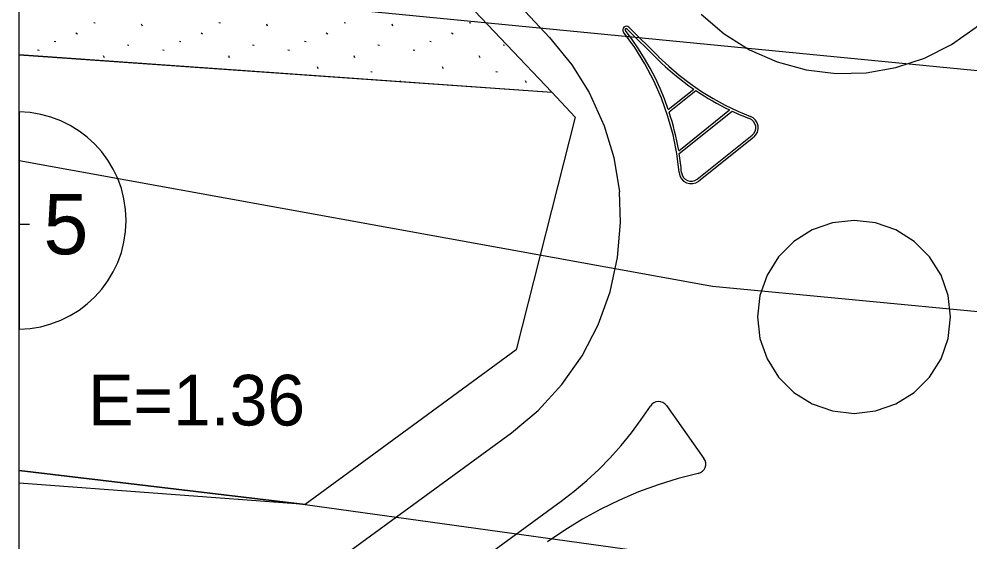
# Model space of a CAD drawing. Extents: x 413946 to 415528, y 4453939 to 4454944.
# Drawn here: x 413945.6 to 414024.3, y 4454026.8 to 4454070.2 of the extents above; entities that cross this region are included whole.
import ezdxf

# ---------------------------------------------------------------- set-up
doc = ezdxf.new("R2010")
doc.units = 0
for name, color, linetype in [('0_KADASTRO', 7, 'Continuous'), ('0_ÇERÇEVE', 7, 'Continuous'), ('HAT_ENERJI_NAKIL_HAT', 7, 'Continuous'), ('KST_ENERJI_NAKIL_HAT', 7, 'Continuous'), ('Level 28', 7, 'Continuous'), ('Level 41', 7, 'Continuous'), ('Level 54', 7, 'Continuous'), ('Level 62', 7, 'Continuous'), ('SEMBOL', 7, 'Continuous'), ('SNR_FONKSIYON', 7, 'Continuous')]:
    doc.layers.add(name, color=color, linetype=linetype)

msp = doc.modelspace()

# ---------------------------------------------------------------- linework, layer by layer
at = {"layer": '0_KADASTRO'}
for points in [[(413945.566, 4454032.748), (413945.566, 4454067.197)], [(413945.566, 4454067.197), (413989.68, 4454064.09), (413991.63, 4454062.01), (413986.73, 4454042.74), (413969.27, 4454029.92), (413945.566, 4454032.748)], [(413945.566, 4454023.221), (413945.566, 4454032.748)], [(413945.566, 4454032.748), (413969.27, 4454029.92), (414041.13, 4454019.96), (414050.4, 4454008.14), (414042.48, 4454009.29), (413990.81, 4454016.73), (413945.566, 4454023.221)]]:
    msp.add_lwpolyline(points, dxfattribs=at)
at = {"layer": '0_ÇERÇEVE'}
msp.add_lwpolyline([(413945.566, 4454943.957), (415494.137, 4454943.957), (415494.137, 4453939.478), (413945.566, 4453939.478)], close=True, dxfattribs=at)
at = {"layer": 'HAT_ENERJI_NAKIL_HAT'}
msp.add_lwpolyline([(413945.566, 4454073.649), (414274.967, 4454041.537), (414463.131, 4453939.478)], dxfattribs=at)
at = {"layer": 'KST_ENERJI_NAKIL_HAT'}
for p, q in [((414002.99, 4454048.002), (413945.566, 4454058.405)), ((414182.559, 4454030.649), (414002.99, 4454048.002))]:
    msp.add_line(p, q, dxfattribs=at)
at = {"layer": 'Level 28'}
for p, q in [((413974.76, 4454079.83), (413989.68, 4454064.09)), ((413989.68, 4454064.09), (413991.63, 4454062.01)), ((413991.63, 4454062.01), (413986.73, 4454042.74)), ((413986.73, 4454042.74), (413969.272, 4454029.921)), ((413969.272, 4454029.921), (413945.566, 4454031.706))]:
    msp.add_line(p, q, dxfattribs=at)
at = {"layer": 'Level 41'}
for p, q in [((413951.75, 4454069.852), (413951.875, 4454069.827)), ((413951.75, 4454069.852), (413951.875, 4454069.827)), ((413962.118, 4454069.852), (413962.243, 4454069.827)), ((413962.118, 4454069.852), (413962.243, 4454069.827)), ((413972.486, 4454069.852), (413972.611, 4454069.827)), ((413972.486, 4454069.852), (413972.611, 4454069.827)), ((413982.854, 4454069.852), (413982.979, 4454069.827)), ((413982.854, 4454069.852), (413982.979, 4454069.827)), ((413950.275, 4454069.014), (413950.402, 4454068.914)), ((413950.275, 4454069.014), (413950.402, 4454068.914)), ((413955.783, 4454069.572), (413955.718, 4454069.734)), ((413955.783, 4454069.572), (413955.718, 4454069.734)), ((413960.643, 4454069.014), (413960.77, 4454068.914)), ((413960.643, 4454069.014), (413960.77, 4454068.914)), ((413966.151, 4454069.572), (413966.086, 4454069.734)), ((413966.151, 4454069.572), (413966.086, 4454069.734)), ((413971.011, 4454069.014), (413971.138, 4454068.914)), ((413971.011, 4454069.014), (413971.138, 4454068.914)), ((413976.519, 4454069.572), (413976.454, 4454069.734)), ((413976.519, 4454069.572), (413976.454, 4454069.734)), ((413981.379, 4454069.014), (413981.506, 4454068.914)), ((413981.379, 4454069.014), (413981.506, 4454068.914)), ((413948.48, 4454068.308), (413948.606, 4454068.285)), ((413948.48, 4454068.308), (413948.606, 4454068.285)), ((413958.848, 4454068.308), (413958.974, 4454068.285)), ((413958.848, 4454068.308), (413958.974, 4454068.285)), ((413969.216, 4454068.308), (413969.342, 4454068.285)), ((413969.216, 4454068.308), (413969.342, 4454068.285)), ((413979.584, 4454068.308), (413979.71, 4454068.285)), ((413979.584, 4454068.308), (413979.71, 4454068.285)), ((413947.104, 4454067.594), (413947.231, 4454067.57)), ((413947.104, 4454067.594), (413947.231, 4454067.57)), ((413954.543, 4454068.004), (413954.669, 4454067.981)), ((413954.543, 4454068.004), (413954.669, 4454067.981)), ((413957.472, 4454067.594), (413957.599, 4454067.57)), ((413957.472, 4454067.594), (413957.599, 4454067.57)), ((413964.911, 4454068.004), (413965.037, 4454067.981)), ((413964.911, 4454068.004), (413965.037, 4454067.981)), ((413967.84, 4454067.594), (413967.967, 4454067.57)), ((413967.84, 4454067.594), (413967.967, 4454067.57)), ((413975.279, 4454068.004), (413975.405, 4454067.981)), ((413975.279, 4454068.004), (413975.405, 4454067.981)), ((413978.208, 4454067.594), (413978.335, 4454067.57)), ((413978.208, 4454067.594), (413978.335, 4454067.57)), ((413985.647, 4454068.004), (413985.773, 4454067.981)), ((413985.647, 4454068.004), (413985.773, 4454067.981)), ((413952.64, 4454066.935), (413952.574, 4454067.097)), ((413952.64, 4454066.935), (413952.574, 4454067.097)), ((413963.008, 4454066.935), (413962.942, 4454067.097)), ((413963.008, 4454066.935), (413962.942, 4454067.097)), ((413973.376, 4454066.935), (413973.31, 4454067.097)), ((413973.376, 4454066.935), (413973.31, 4454067.097)), ((413983.744, 4454066.935), (413983.678, 4454067.097)), ((413983.744, 4454066.935), (413983.678, 4454067.097)), ((413970.345, 4454066.021), (413970.28, 4454066.184)), ((413970.345, 4454066.021), (413970.28, 4454066.184)), ((413980.713, 4454066.021), (413980.648, 4454066.184)), ((413980.713, 4454066.021), (413980.648, 4454066.184)), ((413974.695, 4454065.8), (413974.821, 4454065.777)), ((413974.695, 4454065.8), (413974.821, 4454065.777)), ((413977.177, 4454064.971), (413977.153, 4454065.033)), ((413977.177, 4454064.971), (413977.153, 4454065.033)), ((413985.063, 4454065.8), (413985.189, 4454065.777)), ((413985.063, 4454065.8), (413985.189, 4454065.777)), ((413987.585, 4454064.871), (413987.521, 4454065.033)), ((413987.585, 4454064.871), (413987.521, 4454065.033))]:
    msp.add_line(p, q, dxfattribs=at)
at = {"layer": 'Level 54'}
for points in [[(413945.566, 4454067.198), (413989.68, 4454064.09), (413991.63, 4454062.01), (413986.73, 4454042.74), (413969.272, 4454029.921), (413945.566, 4454031.706)], [(413945.566, 4454031.706), (413945.566, 4454067.198)]]:
    msp.add_lwpolyline(points, dxfattribs=at)
at = {"layer": 'Level 62'}
for p, q in [((413995.93, 4454069.323), (413998.399, 4454066.875)), ((413996.07, 4454069.473), (413998.538, 4454067.015)), ((413999.328, 4454062.648), (414001.446, 4454064.337)), ((413999.398, 4454062.448), (414001.616, 4454064.217)), ((414000.197, 4454059.241), (414004.414, 4454062.618)), ((414000.237, 4454059.021), (414004.614, 4454062.518)), ((414001.726, 4454056.883), (414006.283, 4454060.53)), ((414001.856, 4454056.733), (414006.403, 4454060.37)), ((414012.939, 4454053.263), (414011.25, 4454052.672)), ((414014.718, 4454053.464), (414012.939, 4454053.263)), ((414016.497, 4454053.263), (414014.718, 4454053.464)), ((414018.187, 4454052.672), (414016.497, 4454053.263)), ((414011.25, 4454052.672), (414009.734, 4454051.72)), ((414019.702, 4454051.72), (414018.187, 4454052.672)), ((414009.734, 4454051.72), (414008.468, 4454050.454)), ((414020.968, 4454050.454), (414019.702, 4454051.72)), ((414008.468, 4454050.454), (414007.516, 4454048.938)), ((414021.921, 4454048.938), (414020.968, 4454050.454)), ((414007.516, 4454048.938), (414006.924, 4454047.248)), ((414022.512, 4454047.248), (414021.921, 4454048.938)), ((414006.924, 4454047.248), (414006.724, 4454045.47)), ((414022.712, 4454045.47), (414022.512, 4454047.248)), ((414006.724, 4454045.47), (414006.924, 4454043.691)), ((414022.512, 4454043.691), (414022.712, 4454045.47)), ((414006.924, 4454043.691), (414007.516, 4454042.001)), ((414021.921, 4454042.001), (414022.512, 4454043.691)), ((414007.516, 4454042.001), (414008.468, 4454040.485)), ((414020.968, 4454040.485), (414021.921, 4454042.001)), ((414008.468, 4454040.485), (414009.734, 4454039.22)), ((414019.702, 4454039.22), (414020.968, 4454040.485)), ((414009.734, 4454039.22), (414011.25, 4454038.267)), ((414018.187, 4454038.267), (414019.702, 4454039.22)), ((414011.25, 4454038.267), (414012.939, 4454037.676)), ((414016.497, 4454037.676), (414018.187, 4454038.267)), ((413999.177, 4454038.122), (414002.288, 4454033.749)), ((414012.939, 4454037.676), (414014.718, 4454037.475)), ((414014.718, 4454037.475), (414016.497, 4454037.676)), ((413958.684, 4454015.683), (413986.34, 4454035.866)), ((413958.684, 4454007.017), (413990.466, 4454030.211))]:
    msp.add_line(p, q, dxfattribs=at)
for points in [[(413975.761, 4454083.34), (413989.495, 4454068.631), (413991.342, 4454066.368), (413992.777, 4454064.059), (413994.023, 4454061.308), (413994.818, 4454058.683), (413995.295, 4454055.831)], [(414002.062, 4454070.557), (414003.955, 4454068.931), (414006.066, 4454067.6), (414008.35, 4454066.592), (414010.756, 4454065.93), (414013.233, 4454065.628), (414015.728, 4454065.692), (414018.187, 4454066.121), (414020.556, 4454066.906), (414022.785, 4454068.029), (414024.825, 4454069.466), (414026.632, 4454071.187)], [(413996.072, 4454069.469), (413995.979, 4454069.532), (413995.869, 4454069.556), (413995.758, 4454069.538), (413995.662, 4454069.481), (413995.593, 4454069.391), (413995.562, 4454069.283), (413995.573, 4454069.171), (413995.625, 4454069.071)], [(414000.232, 4454057.422), (414000.036, 4454058.997), (413999.727, 4454060.555), (413999.306, 4454062.085), (413998.776, 4454063.582), (413998.139, 4454065.036), (413997.399, 4454066.441), (413996.56, 4454067.788), (413995.625, 4454069.071)], [(413995.931, 4454069.327), (413995.9, 4454069.348), (413995.864, 4454069.356), (413995.827, 4454069.35), (413995.794, 4454069.331), (413995.772, 4454069.301), (413995.761, 4454069.265), (413995.765, 4454069.228), (413995.782, 4454069.195)], [(413999.333, 4454062.647), (413999.012, 4454063.526), (413998.656, 4454064.391), (413998.263, 4454065.239), (413997.834, 4454066.071), (413997.371, 4454066.884), (413996.874, 4454067.676), (413996.344, 4454068.447), (413995.782, 4454069.195)], [(413998.396, 4454066.874), (413998.752, 4454066.527), (413999.115, 4454066.189), (413999.486, 4454065.859), (413999.865, 4454065.537), (414000.25, 4454065.224), (414000.643, 4454064.92), (414001.042, 4454064.624), (414001.447, 4454064.338)], [(413998.537, 4454067.016), (413999.366, 4454066.232), (414000.235, 4454065.492), (414001.141, 4454064.799), (414002.082, 4454064.153), (414003.055, 4454063.557), (414004.058, 4454063.012), (414005.088, 4454062.521), (414006.141, 4454062.083)], [(414001.62, 4454064.22), (414001.956, 4454063.997), (414002.295, 4454063.78), (414002.639, 4454063.57), (414002.987, 4454063.366), (414003.338, 4454063.168), (414003.692, 4454062.977), (414004.051, 4454062.792), (414004.412, 4454062.614)], [(414000.198, 4454059.245), (414000.124, 4454059.651), (414000.043, 4454060.055), (413999.954, 4454060.459), (413999.858, 4454060.86), (413999.755, 4454061.259), (413999.644, 4454061.657), (413999.526, 4454062.052), (413999.4, 4454062.445)], [(414004.613, 4454062.518), (414004.792, 4454062.435), (414004.973, 4454062.353), (414005.154, 4454062.273), (414005.335, 4454062.194), (414005.518, 4454062.117), (414005.701, 4454062.042), (414005.885, 4454061.968), (414006.069, 4454061.896)], [(414006.281, 4454060.526), (414006.426, 4454060.677), (414006.527, 4454060.86), (414006.577, 4454061.063), (414006.572, 4454061.272), (414006.513, 4454061.473), (414006.404, 4454061.652), (414006.253, 4454061.796), (414006.069, 4454061.896)], [(414006.406, 4454060.37), (414006.587, 4454060.558), (414006.713, 4454060.788), (414006.775, 4454061.042), (414006.769, 4454061.303), (414006.696, 4454061.554), (414006.56, 4454061.777), (414006.371, 4454061.958), (414006.141, 4454062.083)], [(414000.431, 4454057.44), (414000.413, 4454057.638), (414000.393, 4454057.836), (414000.371, 4454058.033), (414000.347, 4454058.231), (414000.322, 4454058.428), (414000.295, 4454058.625), (414000.266, 4454058.822), (414000.235, 4454059.019)], [(414000.232, 4454057.422), (414000.291, 4454057.16), (414000.418, 4454056.923), (414000.604, 4454056.729), (414000.834, 4454056.591), (414001.093, 4454056.519), (414001.362, 4454056.519), (414001.621, 4454056.591), (414001.852, 4454056.729)], [(414000.431, 4454057.44), (414000.479, 4454057.23), (414000.58, 4454057.04), (414000.729, 4454056.885), (414000.913, 4454056.775), (414001.12, 4454056.717), (414001.335, 4454056.717), (414001.542, 4454056.775), (414001.727, 4454056.885)], [(413986.34, 4454035.866), (413988.567, 4454037.728), (413990.529, 4454039.867), (413992.193, 4454042.246), (413993.528, 4454044.823), (413994.513, 4454047.553), (413995.13, 4454050.39), (413995.368, 4454053.283), (413995.295, 4454055.831)], [(413999.177, 4454038.122), (413999.046, 4454038.266), (413998.883, 4454038.374), (413998.699, 4454038.439), (413998.504, 4454038.458), (413998.311, 4454038.429), (413998.131, 4454038.354), (413997.974, 4454038.238), (413997.85, 4454038.087)], [(413990.466, 4454030.211), (413991.544, 4454031.037), (413992.581, 4454031.912), (413993.577, 4454032.834), (413994.528, 4454033.803), (413995.433, 4454034.814), (413996.289, 4454035.867), (413997.096, 4454036.959), (413997.85, 4454038.087)], [(414001.817, 4454032.506), (414002, 4454032.573), (414002.163, 4454032.683), (414002.293, 4454032.828), (414002.384, 4454033.001), (414002.431, 4454033.192), (414002.43, 4454033.387), (414002.381, 4454033.577), (414002.288, 4454033.749)], [(414001.817, 4454032.506), (414000.146, 4454032.075), (413998.498, 4454031.562), (413996.878, 4454030.966), (413995.29, 4454030.291), (413993.738, 4454029.537), (413992.226, 4454028.706), (413990.757, 4454027.8), (413989.335, 4454026.823)]]:
    msp.add_lwpolyline(points, dxfattribs=at)
at = {"layer": 'SEMBOL'}
msp.add_line((413945.566, 4454053.158), (413946.437, 4454053.158), dxfattribs=at)
msp.add_lwpolyline([(413945.566, 4454062.454), (413945.566, 4454044.456)], dxfattribs=at)
msp.add_arc((413945.437, 4454053.455), 9, 270.82101, 89.17899, dxfattribs=at)
at = {"layer": 'SNR_FONKSIYON'}
msp.add_lwpolyline([(413945.566, 4454067.198), (413989.68, 4454064.09)], dxfattribs=at)

# ---------------------------------------------------------------- texts
at = {"layer": 'SEMBOL'}
for s, height, p in [('5', 5, (413947.591, 4454050.658)), ('E=1.36', 4.2, (413951.298, 4454036.474))]:
    msp.add_text(s, height=height, dxfattribs=at).set_placement(p)

doc.saveas('drawing.dxf')
